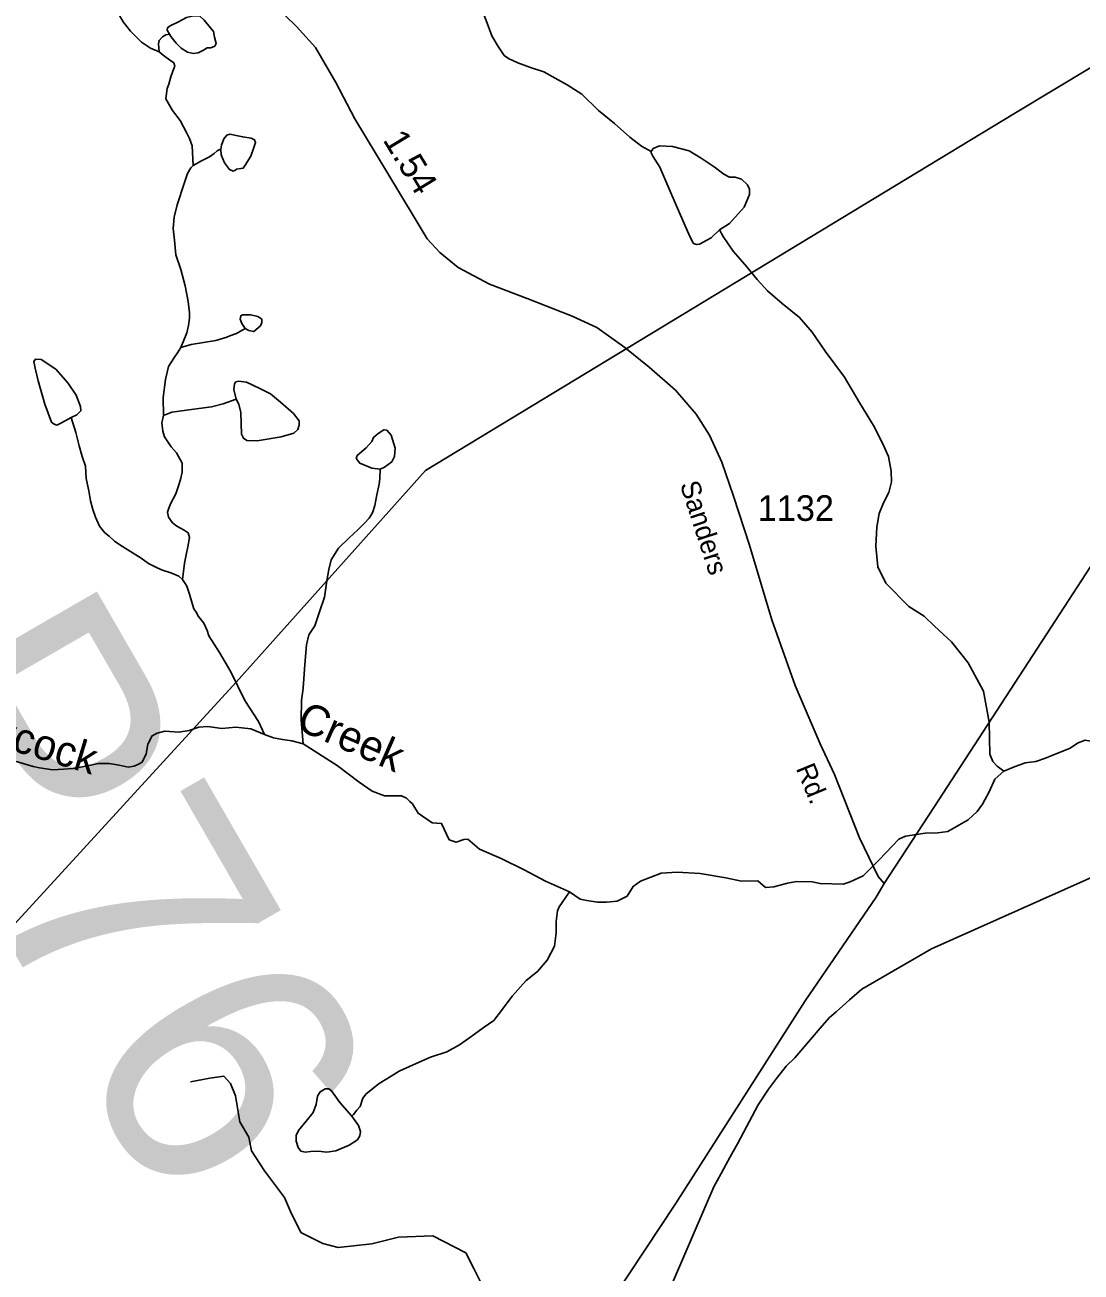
# Model space of a CAD drawing. Extents: x 2056842 to 2160602, y 826753 to 1016856.
# Drawn here: x 2095813 to 2100965, y 885453 to 891536 of the extents above; entities that cross this region are included whole.
import ezdxf

# ---------------------------------------------------------------- set-up
doc = ezdxf.new("R2010")
doc.units = 0
for name, color, linetype in [('Exist Hydrographic Creek Single Shore', 7, 'Continuous'), ('Exist Hydrographic Creek Single Shore Label', 7, 'Continuous'), ('Exist Hydrographic Misc Water Feature', 7, 'Continuous'), ('Exist Railroad Mainline', 7, 'Continuous'), ('Exist Road Non-System Type 51', 7, 'Continuous'), ('Exist Road Primary US Attributed', 7, 'Continuous'), ('Exist Road Secondary Mileage Hundredths English Label', 7, 'Continuous'), ('Exist Road Secondary Structure Pipe Number Label', 7, 'Continuous'), ('Exist Road Secondary Structure Standard Bridge Number Label', 7, 'Continuous'), ('Exist Road Secondary Type 51 Attributed', 7, 'Continuous'), ('Exist Road Secondary Type 51 Label', 7, 'Continuous'), ('Exist Road Secondary Type 51 Number Label', 7, 'Continuous'), ('Exist Utilities Telephone Line', 7, 'Continuous')]:
    doc.layers.add(name, color=color, linetype=linetype)

msp = doc.modelspace()

# ---------------------------------------------------------------- linework, layer by layer
at = {"layer": 'Exist Hydrographic Creek Single Shore'}
for points in [[(2095811.7, 892124), (2095854, 892062.2), (2095890, 892022.3), (2095918.3, 891974.4), (2095936.4, 891922.4), (2095964.5, 891864.5), (2095996.7, 891824.6), (2096024.8, 891806.7), (2096072.7, 891774.9), (2096131, 891735.1), (2096191.1, 891687.2), (2096235.3, 891639.4), (2096267.3, 891593.5), (2096292.3, 891550.8), (2096328.5, 891504.7), (2096380.9, 891452.2), (2096424.7, 891422.3), (2096467.9, 891404.2)], [(2096467.9, 891404.2), (2096488, 891388.2), (2096517.9, 891366.3), (2096540.1, 891350.4), (2096544.2, 891334.4), (2096534.3, 891310.3), (2096524.3, 891282.4), (2096514.4, 891246.4), (2096506.4, 891226.3), (2096500.7, 891174.9), (2096533.1, 891118.7), (2096570.5, 891070.1), (2096603, 891007.6), (2096615.4, 890981.4), (2096629.1, 890946.5), (2096633.6, 890850.7)], [(2096633.6, 890850.7), (2096621.7, 890838.7), (2096605.7, 890810.6), (2096589.9, 890762.7), (2096556.3, 890658.5), (2096540.5, 890598.4), (2096536.6, 890542.4), (2096542.7, 890486.6), (2096549.1, 890414.5), (2096573.3, 890342.6), (2096595.4, 890262.7), (2096609.6, 890186.8), (2096615.9, 890130.8), (2096616.4, 890106.2), (2096611.3, 890070), (2096602.6, 890033.8), (2096574, 889962.7)], [(2100589.1, 887896.2), (2100556.6, 887919.9), (2100534.4, 887942.4), (2100520.7, 887978.6), (2100517.3, 888135), (2100489.5, 888285.9), (2100414.7, 888424.4), (2100333.6, 888526.8), (2100250, 888602.9), (2100199.4, 888652.4), (2100125.7, 888699.6), (2100013.5, 888813.4), (2099973.6, 888893.2), (2099964.8, 888993.1), (2099969.8, 889086.7), (2099979.8, 889152.9), (2100002.3, 889204.8), (2100028, 889255.5), (2100039.9, 889307.4), (2100039.7, 889359.2), (2100025.4, 889431.4), (2099997.2, 889495.3), (2099953, 889581.2), (2099886.7, 889690.8), (2099810.6, 889818.1), (2099717.8, 889944.4), (2099653.5, 890036.6), (2099592.3, 890109), (2099507, 890177.7), (2099436.4, 890238.8), (2099385.3, 890293.7), (2099334.5, 890355.2), (2099302.5, 890392.9), (2099268.5, 890432.7), (2099244.3, 890468.6), (2099220.1, 890504.6), (2099201.1, 890535.8)], [(2096574, 889962.7), (2096556.5, 889936.6), (2096542.5, 889914.6), (2096512.6, 889870.5), (2096498.8, 889806.4), (2096487.2, 889718.4), (2096489.4, 889630.5)], [(2096489.4, 889630.5), (2096481.4, 889594.5), (2096485.7, 889554.4), (2096493.7, 889526.4), (2096509.7, 889502.5), (2096525.9, 889478.5), (2096552, 889448.6), (2096580, 889398.8), (2096580.2, 889354.8), (2096572.5, 889318.8), (2096560.6, 889282.7), (2096548.7, 889248.7), (2096524.7, 889202.6), (2096514.8, 889178.5), (2096508.9, 889158.5), (2096513, 889134.5), (2096533.1, 889106.7), (2096553.2, 889090.7), (2096589.1, 889070.8), (2096609.2, 889058.9), (2096615.3, 889034.9), (2096607.3, 888990.9), (2096599.5, 888950.8), (2096591.7, 888910.8), (2096581.9, 888830.8)], [(2096581.9, 888830.8), (2096594, 888810.9), (2096602, 888798.9), (2096616.1, 888758.9), (2096630.3, 888709), (2096636.4, 888687), (2096648.3, 888671), (2096660.4, 888651), (2096686.5, 888617.2), (2096702.7, 888581.2), (2096710.7, 888555.3), (2096762.9, 888475.4), (2096817.3, 888379.6), (2096885.6, 888239.8), (2096952, 888138.1), (2096982.4, 888074.2)], [(2096982, 888073.9), (2096914.3, 888101.9), (2096842, 888110.7), (2096773.4, 888104.4), (2096705.9, 888113.1), (2096661.9, 888111.1), (2096614, 888095), (2096563.9, 888086.8), (2096496.1, 888090.5), (2096458.1, 888080.5), (2096434.3, 888068.2), (2096412.1, 888028.3), (2096404.6, 887980.2), (2096384.4, 887940.3), (2096364.4, 887928.2), (2096346.5, 887920.1), (2096316.6, 887916.1), (2096272.5, 887925.9), (2096224.4, 887933.7), (2096172.6, 887933.5), (2096134.7, 887925.4), (2096092.5, 887917.1), (2096048.7, 887909.2), (2096000.7, 887904.9), (2095948.8, 887902.7), (2095884.7, 887912.5), (2095852.7, 887918.5), (2095748.7, 887950.1)], [(2097170, 888028.7), (2097114.3, 888044.3), (2097070.1, 888050.1), (2097026, 888058.3), (2096994.1, 888070.1), (2096982, 888073.9)], [(2101541.2, 887996.3), (2101468.9, 888008.8), (2101391.8, 888001.1), (2101331.9, 888007.3), (2101249.6, 888016), (2101176, 888041), (2101124.8, 888034.8), (2101055, 888033.5), (2100985.1, 888047.2), (2100952.1, 888034.8), (2100909.6, 888006.1), (2100822.3, 887972.4), (2100792.4, 887959.9), (2100745, 887942.4), (2100692.6, 887936.2), (2100635.2, 887914.9), (2100589.1, 887896.2)], [(2098469.8, 887307.3), (2098352.5, 887359.8), (2098247.7, 887414.7), (2098136.7, 887469.6), (2098030.7, 887515.8), (2097973.9, 887563.7), (2097953.9, 887562.5), (2097916.5, 887548.7), (2097882.8, 887561.2), (2097845.4, 887639.9), (2097799.3, 887643.6), (2097731, 887690.3), (2097703.1, 887736.1), (2097690.9, 887748.2), (2097674.8, 887764.3), (2097649.9, 887775.9), (2097567.6, 887775.9), (2097506.5, 887798.4), (2097442.9, 887842.1), (2097335.6, 887923.2), (2097170, 888028.7)], [(2100589.1, 887896.2), (2100544.5, 887857), (2100516.5, 887795.1), (2100484.7, 887735.1), (2100458.7, 887698.8), (2100414.9, 887658.7), (2100316.2, 887601.2), (2100266.3, 887594.9), (2100205.2, 887593.7), (2100108.4, 887578.7), (2100077.2, 887563.7), (2100046, 887530.8), (2099979.9, 887463.4), (2099902.6, 887384.7), (2099839, 887356), (2099805.3, 887344.8), (2099692.3, 887347.3), (2099653.6, 887356), (2099577.5, 887357.3), (2099532.6, 887349.8), (2099466.5, 887331.1), (2099426.6, 887328.6), (2099387.9, 887361), (2099308, 887359.8), (2099232, 887376), (2099107.7, 887396), (2098995.4, 887403.5), (2098916.8, 887398.5), (2098815.8, 887358.5), (2098780.9, 887333.6), (2098750.3, 887285.6), (2098702.2, 887261.4), (2098650.2, 887257.2), (2098606.3, 887257.1), (2098554.3, 887265.1), (2098522.2, 887271), (2098469.8, 887307.3)]]:
    msp.add_lwpolyline(points, dxfattribs=at)
at = {"layer": 'Exist Hydrographic Misc Water Feature'}
for points in [[(2098868.1, 890918.8), (2098820.8, 890945.3), (2098764.6, 890989.1), (2098688.5, 891055), (2098610.4, 891118.6), (2098530, 891198.4), (2098457.8, 891244.2), (2098399.8, 891276.2), (2098343.7, 891307.9), (2098279.8, 891327.6), (2098217.6, 891351.5), (2098171.7, 891371.5), (2098151.7, 891387.3), (2098121.5, 891431.2), (2098091.4, 891483.1), (2098063, 891556.8), (2098031, 891640.8), (2098000.6, 891694.6), (2097976.4, 891744.6), (2097944.3, 891780.4), (2097920.4, 891800.6), (2097900.3, 891812.5), (2097873, 891832.9)], [(2096518.3, 891490.2), (2096506.9, 891510.9), (2096508.1, 891522.1), (2096521.9, 891532.1), (2096561.8, 891550.8), (2096600.5, 891572.1), (2096629.1, 891578.3), (2096665.3, 891579.6), (2096687.8, 891559.6), (2096732.7, 891503.4), (2096737.7, 891476), (2096746.4, 891446), (2096738.9, 891432.3), (2096720.2, 891424.8), (2096702.7, 891423.5), (2096684, 891412.3), (2096657.8, 891399.8), (2096632.9, 891397.3), (2096605.4, 891403.6), (2096574.3, 891422.3), (2096550.6, 891447.2), (2096524.4, 891479.7), (2096518.3, 891490.2)], [(2096518.3, 891490.2), (2096499.7, 891488.2), (2096483.7, 891478.2), (2096467.7, 891460.1), (2096463.8, 891444.1), (2096467.9, 891404.2)], [(2096768.5, 890929.2), (2096771, 890902.6), (2096787.2, 890863.9), (2096810.9, 890830.2), (2096828.4, 890822.7), (2096837.1, 890825.2), (2096845.8, 890832.7), (2096867, 890835.2), (2096878.3, 890837.6), (2096887, 890852.6), (2096914.4, 890896.3), (2096929.4, 890938.7), (2096938.1, 890962.5), (2096933.2, 890976.2), (2096916.9, 890983.7), (2096875.8, 890989.9), (2096835.8, 890997.4), (2096813.4, 891002.4), (2096797.2, 890998.7), (2096783.5, 890979.9), (2096772.2, 890948.7), (2096768.5, 890929.2)], [(2096768.5, 890929.2), (2096767.5, 890929.2), (2096751.5, 890921.1), (2096735.5, 890909.1), (2096713.5, 890893), (2096673.5, 890872.9), (2096633.6, 890850.7)], [(2098868.1, 890918.8), (2098878.1, 890933.7), (2098908, 890946.2), (2098971.6, 890942.5), (2099052.7, 890921.3), (2099111.3, 890886.3), (2099174.9, 890843.9), (2099222.3, 890807.7), (2099251, 890793.9), (2099278.5, 890792.7), (2099308.4, 890784), (2099338.4, 890756.5), (2099347.1, 890735.3), (2099347.1, 890709.1), (2099322.1, 890646.7), (2099249.8, 890566.8), (2099201.1, 890535.8)], [(2099201.1, 890535.8), (2099161.2, 890498.1), (2099103.8, 890465.7), (2099088.9, 890464.4), (2099075.1, 890469.4), (2099056.4, 890503.1), (2099006.5, 890619.2), (2098959.1, 890729), (2098910.5, 890842.6), (2098876.8, 890895), (2098868.1, 890911.3), (2098868.1, 890918.8)], [(2096887.1, 890055.1), (2096870.8, 890080), (2096863.3, 890101.2), (2096865.8, 890117.5), (2096874.5, 890122.5), (2096915.7, 890121.2), (2096949.4, 890113.7), (2096968.1, 890101.2), (2096969.3, 890085), (2096961.8, 890067.5), (2096929.4, 890040.1), (2096904.5, 890045.1), (2096887.1, 890055.1)], [(2096887.1, 890055.1), (2096844.7, 890030.1), (2096812.3, 890020.1), (2096798.6, 890012.6), (2096744.9, 889996.4), (2096623.9, 889977.7), (2096574, 889962.7)], [(2096037.7, 889621.4), (2095991.6, 889595.2), (2095967.9, 889584), (2095955.4, 889587.7), (2095942.9, 889597.7), (2095909.2, 889686.4), (2095878.1, 889799.9), (2095863.1, 889861.1), (2095855.6, 889894.8), (2095864.3, 889906), (2095891.8, 889903.5), (2095962.9, 889856.1), (2096021.5, 889789.9), (2096062.7, 889730), (2096083.9, 889673.9), (2096085.1, 889653.9), (2096066.4, 889633.9), (2096037.7, 889621.4)], [(2096843.5, 889710.8), (2096832.2, 889757), (2096834.7, 889785.7), (2096842.2, 889794.4), (2096854.7, 889798.2), (2096893.4, 889793.2), (2096958.2, 889762), (2097010.6, 889737), (2097060.5, 889695.8), (2097122.9, 889640.9), (2097150.3, 889604.7), (2097150.3, 889583.5), (2097144.1, 889562.3), (2097124.1, 889544.8), (2097063, 889527.3), (2096945.7, 889507.4), (2096895.9, 889508.6), (2096878.4, 889519.8), (2096869.7, 889539.8), (2096865.9, 889645.9), (2096857.2, 889685.8), (2096843.5, 889710.8)], [(2096843.5, 889710.8), (2096779.8, 889688.3), (2096723.2, 889673.1), (2096637.3, 889660.9), (2096529.4, 889646.6), (2096489.4, 889630.5)], [(2096037.7, 889621.4), (2096061.7, 889547.1), (2096077.9, 889483.1), (2096092.2, 889431.3), (2096108.2, 889383.3), (2096112.3, 889323.3), (2096124.6, 889263.3), (2096132.8, 889215.3), (2096144.9, 889171.5), (2096157, 889135.5), (2096177.1, 889091.5), (2096203.4, 889057.6), (2096223.3, 889041.7), (2096249.3, 889017.8), (2096275.3, 888999.8), (2096379.7, 888934.2), (2096415.6, 888908.3), (2096447.8, 888892.4), (2096479.8, 888878.5), (2096523.9, 888862.6), (2096563.8, 888846.8), (2096581.9, 888830.8)], [(2097545.3, 889369.3), (2097505.4, 889373.1), (2097446.7, 889398), (2097429.3, 889420.5), (2097433, 889435.5), (2097477.9, 889472.9), (2097505.4, 889504.1), (2097514.1, 889524.1), (2097536.5, 889542.8), (2097564, 889561.5), (2097577.7, 889559), (2097598.9, 889535.3), (2097618.9, 889471.7), (2097615.1, 889430.5), (2097602.7, 889405.5), (2097567.7, 889378), (2097545.3, 889369.3)], [(2097545.3, 889369.3), (2097544.2, 889323.8), (2097540.3, 889295.7), (2097530.5, 889243.7), (2097520.6, 889191.6), (2097508.9, 889155.7), (2097492.9, 889129.6), (2097468.9, 889105.5), (2097437.2, 889073.4), (2097395.1, 889033.3), (2097343.5, 888983.2), (2097307.4, 888927), (2097295.7, 888879), (2097285.8, 888825), (2097274.1, 888745), (2097250.4, 888673), (2097226.6, 888604.9), (2097198.7, 888560.7), (2097186.8, 888512.7), (2097179.2, 888416.8), (2097169.6, 888300.7), (2097161.6, 888240.7), (2097159.9, 888144.7), (2097170.2, 888028.7)], [(2097407.8, 886213.7), (2097415.8, 886221.7), (2097431.8, 886241.8), (2097447.8, 886259.8), (2097461.4, 886300.7), (2097477.2, 886321.4), (2097541.3, 886372.1), (2097599.4, 886408.3), (2097639.1, 886432.4), (2097707.2, 886462.6), (2097790.9, 886500.9), (2097870.8, 886527.1), (2097933, 886561.2), (2097988.5, 886599.5), (2098048.4, 886643.7), (2098100.3, 886679.8), (2098138, 886727.9), (2098189.9, 886798.1), (2098257.8, 886874.3), (2098313.6, 886918.4), (2098361.3, 886974.5), (2098397.2, 887042.7), (2098405.2, 887106.7), (2098404.8, 887162.7), (2098410.5, 887214.6), (2098418.5, 887234.7), (2098434.5, 887254.8), (2098469.8, 887307.3)], [(2097407.8, 886213.7), (2097440.8, 886166.9), (2097450.5, 886137.7), (2097446.8, 886117), (2097434.7, 886097.6), (2097394.6, 886072), (2097328.9, 886044.1), (2097285.2, 886038), (2097243.9, 886042.9), (2097207.4, 886040.4), (2097179.4, 886038), (2097158.8, 886042.9), (2097145.4, 886059.9), (2097135.7, 886090.3), (2097136.9, 886118.3), (2097147.8, 886142.6), (2097185.5, 886188.8), (2097218.3, 886230.1), (2097234.1, 886270.3), (2097240.2, 886310.4), (2097253.6, 886331.1), (2097277.9, 886345.7), (2097294.9, 886346.9), (2097308.3, 886337.2), (2097348.4, 886278.8), (2097407.8, 886213.7)]]:
    msp.add_lwpolyline(points, dxfattribs=at)
at = {"layer": 'Exist Railroad Mainline'}
msp.add_lwpolyline([(2098931.2, 885305.3), (2099173.3, 885867.9), (2099209.3, 885934), (2099252.9, 886014.1), (2099288.6, 886078.4), (2099390.2, 886268.5), (2099439.8, 886344.7), (2099479.6, 886396.9), (2099527.5, 886457.1), (2099569.3, 886497.2), (2099702.8, 886653.5), (2099738.8, 886693.5), (2099770.6, 886721.7), (2099836.4, 886779.9), (2099896.3, 886832.1), (2100235.8, 887028.4), (2101413.9, 887554.1)], dxfattribs=at)
at = {"layer": 'Exist Road Non-System Type 51'}
msp.add_lwpolyline([(2098053.2, 885369.1), (2098003.8, 885466.1), (2097963.9, 885545.9), (2097803.3, 885628.6), (2097636.1, 885622.9), (2097505, 885590.6), (2097341.6, 885571.6), (2097265.5, 885592.5), (2097159.1, 885645.8), (2097107.8, 885748.4), (2097079.3, 885816.9), (2096982.4, 885946.2), (2096918.8, 886044.1), (2096905.5, 886110.7), (2096861.7, 886184.8), (2096840.8, 886312.2), (2096816.1, 886373.1), (2096783.8, 886407.3), (2096715.4, 886397.8), (2096620.4, 886380.7)], dxfattribs=at)
at = {"layer": 'Exist Road Primary US Attributed'}
for points in [[(2100004.8, 887347.8), (2100246.5, 887719), (2100861.8, 888663.7), (2101242.6, 889248), (2101401.6, 889484.4), (2101525.6, 889626.4), (2101739.3, 889860.1), (2102246.8, 890274.4), (2102599, 890558.5), (2102864.8, 890777.8), (2103167.5, 891100.5), (2103485.5, 891465.4), (2103896, 891910.4)], [(2096673.2, 881009.9), (2096861.2, 881520.6), (2097047.4, 882064.4), (2097208.9, 882553.1), (2097471.1, 883233.8), (2097621.2, 883608.4), (2097750.4, 883848), (2098012.7, 884285.3), (2098406, 884853.8), (2098687.2, 885333), (2098987.4, 885785.5), (2099620.2, 886776.1), (2099965, 887281), (2100004.8, 887347.8)]]:
    msp.add_lwpolyline(points, dxfattribs=at)
at = {"layer": 'Exist Road Secondary Type 51 Attributed'}
msp.add_lwpolyline([(2100004.8, 887347.8), (2099975.6, 887381.8), (2099884.4, 887569.9), (2099762.6, 887878.9), (2099693.3, 888029.4), (2099570.1, 888314.5), (2099457.2, 888634.6), (2099347.4, 888997.9), (2099269.6, 889237.5), (2099213, 889403), (2099153, 889535.3), (2099088.2, 889636.6), (2098986.2, 889755.1), (2098858.4, 889866.5), (2098740, 889962.7), (2098603.7, 890059.6), (2098483.4, 890115.8), (2098263.7, 890201.6), (2098080.1, 890271.2), (2097926.7, 890353.2), (2097837.3, 890425.5), (2097775.5, 890493.3), (2097717.1, 890589.8), (2097577.8, 890819.4), (2097422.5, 891078.4), (2097329.4, 891255.8), (2097230, 891425.3), (2097138.4, 891528.9), (2096914.6, 891746.9)], dxfattribs=at)
at = {"layer": 'Exist Utilities Telephone Line'}
msp.add_lwpolyline([(2070574.6, 855889.8), (2073540.2, 858741.1), (2079471.4, 864196.3), (2082575.1, 867047.6), (2086740, 870917.2), (2087764.9, 872677.4), (2089015.1, 875921.4), (2089705.6, 877143.4), (2092053.4, 881391.2), (2094430.2, 885697.2), (2096843.4, 888330.3), (2097766.5, 889363.1), (2100637.6, 891101.5), (2103123.5, 892599.9), (2104820.7, 893625.5), (2107244.8, 895109.3), (2108287.8, 895378.4), (2108625.8, 895633), (2109723.4, 896782.2), (2110232.2, 897204.1), (2110707.5, 898076.3)], dxfattribs=at)

# ---------------------------------------------------------------- texts
at = {"layer": 'Exist Hydrographic Creek Single Shore Label'}
for s, rotation, p in [('Aycock', 343.19688, (2095519.3, 888065.4)), ('Creek', 336.26759, (2097130.4, 888103.8))]:
    msp.add_text(s, height=150, rotation=rotation, dxfattribs=at).set_placement(p)
at = {"layer": 'Exist Road Secondary Mileage Hundredths English Label'}
msp.add_text('1.54', height=125, rotation=301.24643, dxfattribs=at).set_placement((2097556.2, 890975.5))
at = {"layer": 'Exist Road Secondary Structure Pipe Number Label'}
msp.add_text('P76', height=1230.31, rotation=300, dxfattribs=at).set_placement((2095031, 888273.8))
at = {"layer": 'Exist Road Secondary Structure Standard Bridge Number Label'}
msp.add_text('51', height=1230.31, rotation=300, dxfattribs=at).set_placement((2100247.7, 893008.3))
at = {"layer": 'Exist Road Secondary Type 51 Label'}
for s, rotation, p in [('Sanders', 288.06907, (2099007.4, 889294.6)), ('Rd.', 292.46955, (2099572.9, 887909.5))]:
    msp.add_text(s, height=95, rotation=rotation, dxfattribs=at).set_placement(p)
at = {"layer": 'Exist Road Secondary Type 51 Number Label'}
msp.add_text('1132', height=125, dxfattribs=at).set_placement((2099388, 889116.7))

doc.saveas('drawing.dxf')
